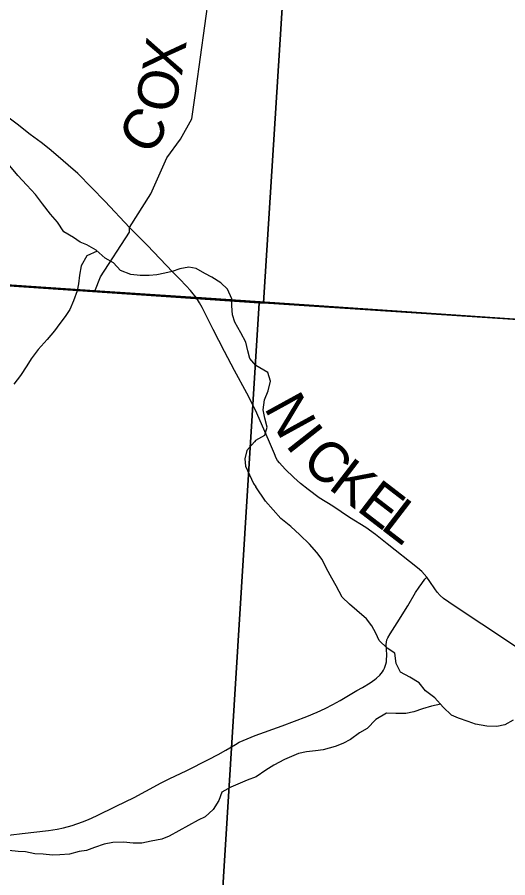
# Model space of a CAD drawing. Extents: x 0 to 34, y 0 to 22.
# Drawn here: x 4.184 to 4.875, y 18.11 to 19.32 of the extents above; entities that cross this region are included whole.
import ezdxf

# ---------------------------------------------------------------- set-up
doc = ezdxf.new("R2010")
doc.units = 0
for name, color, linetype in [('GM_X_Corporation', 7, 'Continuous'), ('GM_X_County_Road', 7, 'Continuous'), ('GM_X_County_Road_Text', 7, 'Continuous'), ('GM_X_Minor_River', 7, 'Continuous'), ('GM_X_Township_Road', 7, 'Continuous'), ('GM_X_Township_Road_Text', 7, 'Continuous'), ('GM_X_Township_Text', 7, 'Continuous')]:
    doc.layers.add(name, color=color, linetype=linetype)

msp = doc.modelspace()

# ---------------------------------------------------------------- linework, layer by layer
at = {"layer": 'GM_X_Corporation'}
for points in [[(8.9, 18.631), (8.9, 20.9), (3.6477, 20.9), (3.6464, 20.8827), (3.5665, 19.797), (3.566, 19.7906), (3.507, 18.9883), (4.2931, 18.935), (4.421, 18.9263), (4.4362, 18.9253), (5.6003, 18.8464), (6.4706, 18.7873), (6.895, 18.7585), (7.0255, 18.7497), (7.0714, 18.7466), (7.0845, 18.7457), (7.389, 18.725), (7.8088, 18.6965), (7.8353, 18.6952)], [(3.5832, 20.0065), (4.594, 19.9182), (4.5309, 18.9179), (4.5247, 18.9179), (3.5166, 18.9866)], [(4.594, 19.9182), (5.5855, 19.8646), (5.5263, 18.8526), (4.5309, 18.9179)], [(3.5166, 18.9866), (4.5247, 18.9179), (4.4596, 17.8697), (3.4457, 17.9455)], [(4.5309, 18.9179), (5.5263, 18.8526), (5.4592, 17.8072), (4.4596, 17.8697), (4.5247, 18.9179)]]:
    msp.add_lwpolyline(points, close=True, dxfattribs=at)
at = {"layer": 'GM_X_County_Road'}
for points in [[(4.3419, 19.0241), (4.3077, 19.0603), (4.2692, 19.0996), (4.2559, 19.1116), (4.2418, 19.1238), (4.2292, 19.1343), (4.2178, 19.1434), (4.2024, 19.1548), (4.1841, 19.169), (4.169, 19.1805)], [(4.4364, 18.9248), (4.4319, 18.9305), (4.4281, 18.9353), (4.4217, 18.9418), (4.4129, 18.9511), (4.4029, 18.9609), (4.3668, 18.9988), (4.3419, 19.0241)], [(4.7606, 18.5324), (4.7538, 18.5402), (4.7473, 18.5454), (4.705, 18.5792), (4.6884, 18.5922), (4.6746, 18.6019), (4.6518, 18.616), (4.6282, 18.6319), (4.6092, 18.6437), (4.5934, 18.6553), (4.583, 18.6637), (4.5732, 18.6724), (4.5613, 18.6842), (4.5534, 18.6929), (4.5506, 18.6963), (4.5484, 18.6995), (4.5461, 18.7055), (4.5377, 18.7254), (4.5193, 18.7669), (4.5074, 18.7911), (4.4901, 18.8227), (4.4759, 18.8494), (4.4598, 18.8804), (4.4444, 18.9114), (4.4406, 18.918), (4.4364, 18.9248)], [(4.1602, 18.168), (4.191, 18.1718), (4.228, 18.1758), (4.2402, 18.1778), (4.2492, 18.1798), (4.2612, 18.1832), (4.2758, 18.1881), (4.2845, 18.1914), (4.2958, 18.1964), (4.3235, 18.2102), (4.3486, 18.2223), (4.365, 18.2312), (4.3868, 18.2432), (4.3979, 18.2488), (4.4228, 18.2605), (4.4533, 18.2757), (4.467, 18.2829), (4.4778, 18.2891), (4.4911, 18.2971), (4.4965, 18.3), (4.5077, 18.305), (4.5191, 18.3095), (4.557, 18.3234), (4.5918, 18.3364), (4.6062, 18.3423), (4.6174, 18.3475), (4.6283, 18.3531), (4.6385, 18.3588), (4.6621, 18.3727), (4.6702, 18.3773), (4.6807, 18.3837), (4.6875, 18.3883), (4.6899, 18.3901), (4.6943, 18.3943), (4.6963, 18.3966), (4.6981, 18.399), (4.6996, 18.4016), (4.701, 18.4043), (4.7022, 18.4071), (4.7031, 18.41), (4.7037, 18.413), (4.7041, 18.416), (4.7044, 18.4221), (4.7039, 18.4313), (4.7035, 18.4376), (4.7037, 18.4408), (4.7044, 18.444), (4.7057, 18.447), (4.709, 18.4524), (4.719, 18.4681), (4.7338, 18.4917), (4.7448, 18.5105), (4.7498, 18.5183), (4.7534, 18.5234), (4.7578, 18.5293), (4.7606, 18.5324)], [(4.8999, 18.4251), (4.8588, 18.4526), (4.8173, 18.4798), (4.7915, 18.4969), (4.7841, 18.5024), (4.7796, 18.5066), (4.7754, 18.5111), (4.7717, 18.5159), (4.7649, 18.5263), (4.7606, 18.5324)]]:
    msp.add_lwpolyline(points, dxfattribs=at)
at = {"layer": 'GM_X_Minor_River'}
for p, q in [((4.2967, 18.9906), (4.282, 18.9839)), ((4.282, 18.9839), (4.2741, 18.9702)), ((4.2741, 18.9702), (4.2719, 18.957)), ((4.2719, 18.957), (4.2705, 18.9448)), ((4.2705, 18.9448), (4.2682, 18.9346)), ((4.2682, 18.9346), (4.2633, 18.9209)), ((4.2633, 18.9209), (4.2581, 18.9084)), ((4.2581, 18.9084), (4.2513, 18.8985)), ((4.2438, 18.889), (4.2366, 18.8787)), ((4.2513, 18.8985), (4.2438, 18.889)), ((4.2366, 18.8787), (4.2261, 18.8662)), ((4.2261, 18.8662), (4.2133, 18.8525)), ((4.2133, 18.8525), (4.2038, 18.8392)), ((4.1974, 18.8293), (4.1888, 18.816)), ((4.2038, 18.8392), (4.1974, 18.8293)), ((4.5368, 18.8201), (4.5197, 18.83)), ((4.5407, 18.8076), (4.5368, 18.8201)), ((4.1888, 18.816), (4.179, 18.8038)), ((4.5374, 18.794), (4.5407, 18.8076)), ((4.5323, 18.7814), (4.5374, 18.794)), ((4.5301, 18.7674), (4.5323, 18.7814)), ((4.5325, 18.7556), (4.5301, 18.7674)), ((4.536, 18.7432), (4.5325, 18.7556)), ((4.5198, 18.7247), (4.5327, 18.7321)), ((4.5327, 18.7321), (4.536, 18.7432)), ((4.518, 18.7223), (4.5074, 18.7101)), ((4.5198, 18.7247), (4.518, 18.7223)), ((4.5074, 18.7101), (4.5045, 18.6984)), ((4.5045, 18.6984), (4.5056, 18.6885)), ((4.5056, 18.6885), (4.511, 18.6761)), ((4.511, 18.6761), (4.5167, 18.664)), ((4.5167, 18.664), (4.5199, 18.659)), ((4.5335, 18.6393), (4.5199, 18.659)), ((4.5442, 18.6269), (4.5335, 18.6393)), ((4.5553, 18.6149), (4.5442, 18.6269)), ((4.5694, 18.6036), (4.5553, 18.6149)), ((4.582, 18.5916), (4.5694, 18.6036)), ((4.5953, 18.5785), (4.582, 18.5916)), ((4.6056, 18.5668), (4.5953, 18.5785)), ((4.6133, 18.557), (4.6056, 18.5668)), ((4.6194, 18.5446), (4.6133, 18.557)), ((4.6271, 18.531), (4.6194, 18.5446)), ((4.6329, 18.5201), (4.6271, 18.531)), ((4.6414, 18.5042), (4.6329, 18.5201)), ((4.6517, 18.4941), (4.6414, 18.5042)), ((4.662, 18.4855), (4.6517, 18.4941)), ((4.6757, 18.4735), (4.662, 18.4855)), ((4.683, 18.4637), (4.6757, 18.4735)), ((4.6887, 18.4535), (4.683, 18.4637)), ((4.6934, 18.443), (4.6887, 18.4535)), ((4.7048, 18.4324), (4.6934, 18.443)), ((4.7158, 18.4253), (4.7048, 18.4324)), ((4.7175, 18.411), (4.7158, 18.4253)), ((4.7236, 18.3985), (4.7175, 18.411)), ((4.7366, 18.3914), (4.7236, 18.3985)), ((4.7499, 18.3836), (4.7366, 18.3914)), ((4.759, 18.3723), (4.7499, 18.3836)), ((4.772, 18.3626), (4.759, 18.3723)), ((4.7838, 18.3494), (4.772, 18.3626)), ((4.7547, 18.3473), (4.7423, 18.343)), ((4.7672, 18.3508), (4.7547, 18.3473)), ((4.7802, 18.3534), (4.7672, 18.3508)), ((4.7953, 18.3382), (4.7838, 18.3494)), ((4.689, 18.3323), (4.6766, 18.3196)), ((4.7037, 18.3411), (4.689, 18.3323)), ((4.7169, 18.3405), (4.7037, 18.3411)), ((4.7309, 18.3406), (4.7169, 18.3405)), ((4.7423, 18.343), (4.7309, 18.3406)), ((4.8052, 18.3341), (4.7953, 18.3382)), ((4.8188, 18.3293), (4.8052, 18.3341)), ((4.8294, 18.3256), (4.8188, 18.3293)), ((4.845, 18.3227), (4.8294, 18.3256)), ((4.8594, 18.3221), (4.845, 18.3227)), ((4.8707, 18.3248), (4.8594, 18.3221)), ((4.8824, 18.331), (4.8707, 18.3248)), ((4.6657, 18.3131), (4.6533, 18.3039)), ((4.6766, 18.3196), (4.6657, 18.3131)), ((4.6424, 18.2985), (4.6315, 18.2942)), ((4.6533, 18.3039), (4.6424, 18.2985)), ((4.5801, 18.2843), (4.5699, 18.28)), ((4.5914, 18.2867), (4.5801, 18.2843)), ((4.6039, 18.2879), (4.5914, 18.2867)), ((4.6149, 18.2895), (4.6039, 18.2879)), ((4.6315, 18.2942), (4.6149, 18.2895)), ((4.5601, 18.2758), (4.5454, 18.268)), ((4.5699, 18.28), (4.5601, 18.2758)), ((4.5338, 18.2607), (4.5205, 18.2516)), ((4.5454, 18.268), (4.5338, 18.2607))]:
    msp.add_line(p, q, dxfattribs=at)
for points in [[(4.5197, 18.83), (4.5115, 18.8398), (4.5085, 18.8504), (4.5058, 18.8625), (4.4989, 18.8757), (4.4905, 18.8909), (4.4871, 18.9011), (4.4863, 18.9136), (4.4863, 18.9234), (4.4802, 18.937), (4.4707, 18.9461), (4.4578, 18.954), (4.4483, 18.9593), (4.4358, 18.9664), (4.4255, 18.9679), (4.4127, 18.9659), (4.4021, 18.9621), (4.3919, 18.9598), (4.3805, 18.9574), (4.3696, 18.9566), (4.3571, 18.9562), (4.3438, 18.958), (4.3294, 18.9633), (4.3196, 18.9742), (4.3078, 18.9806), (4.2953, 18.9919), (4.282, 18.9994), (4.2725, 19.0032), (4.263, 19.0096), (4.2498, 19.0179), (4.2406, 19.0315), (4.2308, 19.0424), (4.2197, 19.0572), (4.2095, 19.0704), (4.1973, 19.0832), (4.1848, 19.0968), (4.1737, 19.1104)], [(4.5205, 18.2516), (4.5079, 18.2466), (4.4845, 18.2367), (4.4721, 18.2298), (4.4679, 18.2184), (4.46, 18.2055), (4.4487, 18.1952), (4.4389, 18.1906), (4.4117, 18.1753), (4.3981, 18.1681), (4.3875, 18.1639), (4.3728, 18.1608), (4.3595, 18.1584), (4.347, 18.1584), (4.3334, 18.1598), (4.3186, 18.159), (4.3062, 18.157), (4.2929, 18.1521), (4.2816, 18.1478), (4.2714, 18.1467), (4.2574, 18.1428), (4.2441, 18.1416), (4.2335, 18.1412), (4.2207, 18.1426), (4.2086, 18.1433), (4.1957, 18.1459), (4.1855, 18.1463), (4.1722, 18.1477)]]:
    msp.add_lwpolyline(points, dxfattribs=at)
at = {"layer": 'GM_X_Township_Road'}
for points in [[(4.3419, 19.0241), (4.372, 19.0711), (4.3947, 19.1216), (4.4137, 19.1482), (4.43, 19.1766), (4.4357, 19.2192), (4.4663, 19.4401), (4.4508, 19.4795), (4.4731, 19.5702), (4.4909, 19.6154), (4.5239, 19.6439), (4.5586, 19.6856), (4.5781, 19.7159), (4.596, 19.7393), (4.7288, 19.8444), (4.771, 19.8713), (4.7828, 19.887), (4.815, 19.9099), (4.8192, 20.0072), (4.8203, 20.0192), (4.8232, 20.0302), (4.8267, 20.0387), (4.8323, 20.0458), (4.9711, 20.208)], [(4.2933, 18.9345), (4.3013, 18.9547), (4.3421, 19.0171), (4.3419, 19.0241)]]:
    msp.add_lwpolyline(points, dxfattribs=at)
at = {"layer": 'GM_X_Township_Text'}
msp.add_lwpolyline([(8.9, 18.631), (7.8353, 18.6952), (7.8088, 18.6965), (7.389, 18.725), (7.0845, 18.7457), (7.0714, 18.7466), (7.0255, 18.7497), (6.895, 18.7585), (6.4706, 18.7873), (5.6003, 18.8464), (4.4362, 18.9253), (4.421, 18.9263), (4.2931, 18.935), (3.507, 18.9883), (3.3951, 17.2616), (3.3516, 16.5898), (3.3059, 15.8844), (3.2844, 15.554), (3.2339, 14.7735), (3.1919, 14.1255), (3.1902, 14.1)], dxfattribs=at)

# ---------------------------------------------------------------- texts
at = {"layer": 'GM_X_County_Road_Text'}
for s, rotation, p in [('N', 298.7137, (4.5308, 18.7706)), ('I', 308.2168, (4.5605, 18.7182)), ('C', 317.72, (4.582, 18.6923)), ('K', 322.4716, (4.6204, 18.6576)), ('E', 322.4716, (4.6601, 18.6272)), ('L', 322.4716, (4.6938, 18.6013))]:
    msp.add_text(s, height=0.0568, rotation=rotation, dxfattribs=at).set_placement(p)
at = {"layer": 'GM_X_Township_Road_Text'}
for s, rotation, p in [('X', 81.9812, (4.4157, 19.2358)), ('O', 77.8123, (4.4043, 19.1825)), ('C', 57.5159, (4.3709, 19.1229))]:
    msp.add_text(s, height=0.0568, rotation=rotation, dxfattribs=at).set_placement(p)

doc.saveas('drawing.dxf')
